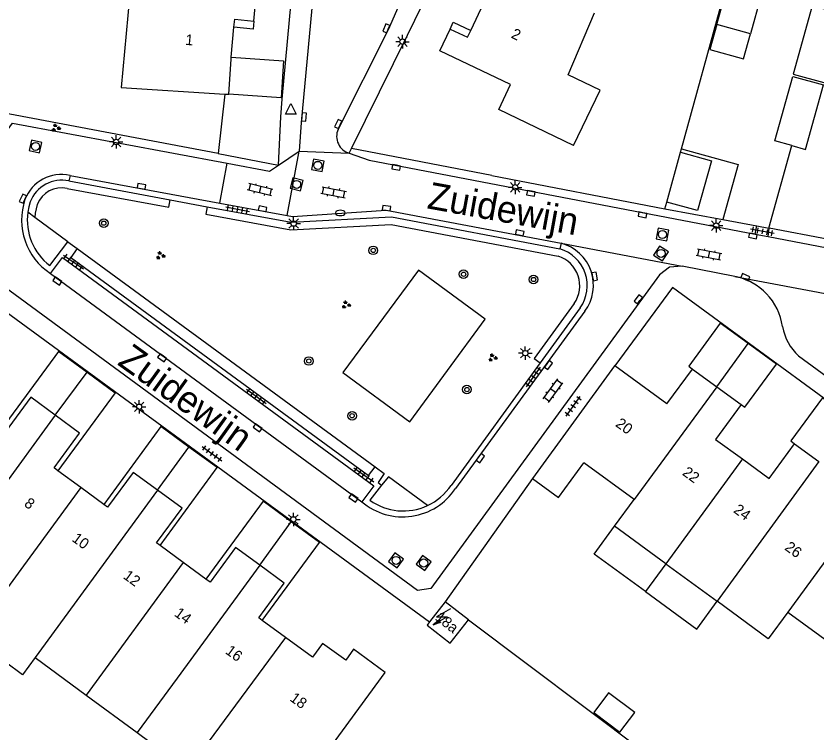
# Model space of a CAD drawing. Extents: x 136000 to 141014, y 402000 to 403500.
# Drawn here: x 138859.8 to 138934.3, y 402275.1 to 402341.8 of the extents above; entities that cross this region are included whole.
import ezdxf

# ---------------------------------------------------------------- set-up
doc = ezdxf.new("R2010")
doc.units = 0
for name, color, linetype in [('gg-afsc-erfafscheiding', 7, 'Continuous'), ('gg-afsc-muur', 7, 'Continuous'), ('gg-anno-huisnummerreeks BGT', 7, 'Continuous'), ('gg-anno-openbare ruimte label', 7, 'Continuous'), ('gg-bbg-gedigitaliseerde bebouwing', 7, 'Continuous'), ('gg-bbg-gedigitaliseerde bijgebouw', 7, 'Continuous'), ('gg-bbg-hoofdgebouw', 7, 'Continuous'), ('gg-bbg-luifel en loopbrug', 7, 'Continuous'), ('gg-bbg-tussenscheiding', 7, 'Continuous'), ('gg-knt-verharding', 7, 'Continuous'), ('gg-knt-verharding nz', 7, 'Continuous'), ('gt-grn-groengrens', 7, 'Continuous'), ('gt-grn-weggrens', 7, 'Continuous'), ('gt-symb-boom', 7, 'Continuous'), ('gt-symb-brandkraan', 7, 'Continuous'), ('gt-symb-groenvak', 7, 'Continuous'), ('gt-symb-klinker verharding', 7, 'Continuous'), ('gt-symb-kolk', 7, 'Continuous'), ('gt-symb-lichtmast', 7, 'Continuous'), ('gt-symb-rioolschacht', 7, 'Continuous'), ('gt-symb-tegel verharding', 7, 'Continuous'), ('gt-symb-trafo symbool', 7, 'Continuous'), ('gt-symb-waterafsluiter', 7, 'Continuous')]:
    doc.layers.add(name, color=color, linetype=linetype)

# ---------------------------------------------------------------- blocks, each defined once
blk = doc.blocks.new('gt0-TEG1')
at = {"layer": 'gt-symb-tegel verharding'}
for p, q in [((-1.125, 0), (1.125, 0)), ((-0.9, -0.25), (-0.9, 0.25)), ((-0.45, -0.25), (-0.45, 0.25)), ((0, -0.25), (0, 0.25)), ((0.45, -0.25), (0.45, 0.25)), ((0.9, -0.25), (0.9, 0.25))]:
    blk.add_line(p, q, dxfattribs=at)
blk = doc.blocks.new('gt0-KL1')
at = {"layer": 'gt-symb-klinker verharding'}
for p, q in [((-1.15, 0.3), (1.15, 0.3)), ((-1, -0.3), (-1, 0.3)), ((-0.5, 0.3), (-0.5, 0.45)), ((0, -0.3), (0, 0.3)), ((0.5, 0.3), (0.5, 0.45)), ((1, -0.3), (1, 0.3)), ((-1.15, -0.3), (1.15, -0.3)), ((-0.5, -0.45), (-0.5, -0.3)), ((0.5, -0.45), (0.5, -0.3))]:
    blk.add_line(p, q, dxfattribs=at)
blk = doc.blocks.new('gt0-KOLK')
at = {"layer": 'gt-symb-kolk'}
blk.add_lwpolyline([(0, 0), (0.375, 0), (0.375, 0.4), (-0.375, 0.4), (-0.375, 0), (0, 0)], dxfattribs=at)
blk = doc.blocks.new('gt0-WAFSL')
at = {"layer": 'gt-symb-waterafsluiter'}
for p, q in [((-0.5, -0.333), (0, 0.667)), ((0, 0.667), (0.5, -0.333)), ((0.5, -0.333), (-0.5, -0.333))]:
    blk.add_line(p, q, dxfattribs=at)
blk = doc.blocks.new('gt0-RS')
at = {"layer": 'gt-symb-rioolschacht'}
blk.add_lwpolyline([(-0.5, -0.5), (0.5, -0.5), (0.5, 0.5), (-0.5, 0.5)], close=True, dxfattribs=at)
blk.add_circle((0, 0), 0.375, dxfattribs=at)
blk = doc.blocks.new('gt0-LMAST')
at = {"layer": 'gt-symb-lichtmast'}
for p, q in [((-0.182, 0.173), (-0.447, 0.438)), ((-0.005, 0.246), (-0.005, 0.621)), ((0.172, 0.173), (0.437, 0.438)), ((-0.255, -0.004), (-0.63, -0.004)), ((-0.182, -0.181), (-0.447, -0.446)), ((-0.005, -0.254), (-0.005, -0.629)), ((0.437, -0.446), (0.172, -0.181)), ((0.245, -0.004), (0.62, -0.004))]:
    blk.add_line(p, q, dxfattribs=at)
blk.add_circle((-0.005, -0.004), 0.25, dxfattribs=at)
blk = doc.blocks.new('gt0-GRVAK')
at = {"layer": 'gt-symb-groenvak'}
for p, q in [((-0.11, 0.189), (-0.228, 0.24)), ((-0.182, 0.153), (0.088, 0.153)), ((-0.091, 0.211), (-0.156, 0.322)), ((-0.047, 0.214), (-0.047, 0.393)), ((-0.004, 0.211), (0.061, 0.322)), ((0.015, 0.189), (0.133, 0.24)), ((0.262, -0.052), (0.197, 0.059)), ((0.305, -0.049), (0.305, 0.13)), ((0.349, -0.052), (0.414, 0.059)), ((-0.245, -0.228), (-0.363, -0.177)), ((-0.318, -0.264), (-0.047, -0.264)), ((-0.226, -0.206), (-0.291, -0.095)), ((-0.183, -0.203), (-0.183, -0.024)), ((-0.139, -0.206), (-0.074, -0.095)), ((-0.12, -0.228), (-0.002, -0.177)), ((0.243, -0.074), (0.125, -0.023)), ((0.17, -0.11), (0.441, -0.11)), ((0.368, -0.074), (0.486, -0.023))]:
    blk.add_line(p, q, dxfattribs=at)
blk = doc.blocks.new('gt0-BOOM')
at = {"layer": 'gt-symb-boom'}
for radius in [0.4, 0.2]:
    blk.add_circle((0, 0), radius, dxfattribs=at)
blk = doc.blocks.new('gt0-BR')
at = {"layer": 'gt-symb-brandkraan'}
for centre, radius, start, end in [((-0.244, 0), 0.206, 107.56694, 252.43307), ((0.599, -2.664), 3, 106.89205, 107.56694), ((0, -0.691), 0.938, 73.10799, 106.89205), ((-0.599, -2.664), 3, 72.43309, 73.10799), ((0.244, 0), 0.206, 287.56695, 72.43309), ((0.599, 2.664), 3, 252.43307, 253.10797), ((0, 0.691), 0.938, 253.10797, 286.89206), ((-0.599, 2.664), 3, 286.89206, 287.56695)]:
    blk.add_arc(centre, radius, start, end, dxfattribs=at)
blk = doc.blocks.new('gt0-HSP')
at = {"layer": 'gt-symb-trafo symbool'}
for points in [[(0.771, 0.746), (-0.529, -0.004), (0.471, -0.004), (-0.829, -0.754)], [(-0.217, -0.24), (-0.829, -0.754), (-0.077, -0.48)]]:
    blk.add_lwpolyline(points, dxfattribs=at)

msp = doc.modelspace()

# ---------------------------------------------------------------- linework, layer by layer
at = {"layer": 'gg-afsc-erfafscheiding'}
for p, q in [((138921.715, 402329.412), (138934.735, 402376.657)), ((138891.038, 402329.454), (138896.22, 402339.998)), ((138904.076, 402326.94), (138891.038, 402329.454)), ((138878.63, 402328.991), (138884.234, 402327.897)), ((138901.915, 402285.606), (138925.383, 402267.969))]:
    msp.add_line(p, q, dxfattribs=at)
msp.add_lwpolyline([(138884.234, 402327.897), (138884.436, 402332.374), (138884.588, 402334.029)], dxfattribs=at)
at = {"layer": 'gg-afsc-muur'}
for p, q in [((138879.233, 402334.51), (138878.63, 402328.991)), ((138878.63, 402328.991), (138853.302, 402333.73)), ((138904.076, 402326.94), (138920.178, 402323.835)), ((138925.567, 402322.828), (138928.723, 402322.238)), ((138928.723, 402322.238), (138929.857, 402322.026)), ((138907.851, 402298.747), (138899.734, 402287.279)), ((138907.851, 402298.747), (138899.734, 402287.279))]:
    msp.add_line(p, q, dxfattribs=at)
at = {"layer": 'gg-bbg-gedigitaliseerde bebouwing'}
for p, q in [((138870.461, 402344.479), (138869.6, 402335.129)), ((138917.315, 402296.78), (138912.639, 402300.204)), ((138915.497, 402294.299), (138917.315, 402296.78)), ((138920.271, 402290.802), (138915.497, 402294.299)), ((138920.271, 402290.802), (138925.038, 402287.325)), ((138931.603, 402286.315), (138936.364, 402282.831)), ((138861.603, 402282.105), (138866.339, 402278.606)), ((138866.339, 402278.606), (138871.07, 402275.11))]:
    msp.add_line(p, q, dxfattribs=at)
for points in [[(138911.684, 402329.734), (138914.163, 402334.86), (138911.177, 402336.288), (138913.625, 402342.052)], [(138931.603, 402286.315), (138929.798, 402283.839), (138925.038, 402287.325)], [(138861.603, 402282.105), (138860.41, 402280.49), (138855.651, 402284.006)], [(138871.07, 402275.11), (138875.794, 402271.62), (138877.175, 402273.503)]]:
    msp.add_lwpolyline(points, dxfattribs=at)
at = {"layer": 'gg-bbg-gedigitaliseerde bijgebouw'}
for p, q in [((138924.998, 402340.986), (138924.351, 402338.643)), ((138928.129, 402340.122), (138924.998, 402340.986)), ((138920.35, 402324.459), (138921.629, 402329.1))]:
    msp.add_line(p, q, dxfattribs=at)
for points in [[(138924.351, 402338.643), (138927.482, 402337.779), (138928.129, 402340.122)], [(138921.629, 402329.1), (138924.509, 402328.305), (138923.227, 402323.665), (138920.35, 402324.459)], [(138913.558, 402276.991), (138915.998, 402275.144), (138917.38, 402276.97), (138914.94, 402278.817), (138913.558, 402276.991)]]:
    msp.add_lwpolyline(points, dxfattribs=at)
at = {"layer": 'gg-bbg-hoofdgebouw'}
for p, q in [((138881.937, 402341.299), (138882.135, 402343.39)), ((138902.113, 402340.421), (138903.335, 402342.996)), ((138879.835, 402337.926), (138880.092, 402340.716)), ((138869.6, 402335.129), (138879.233, 402334.51)), ((138879.233, 402334.51), (138879.602, 402334.486)), ((138929.857, 402322.026), (138931.991, 402329.717)), ((138929.871, 402322.023), (138929.857, 402322.026)), ((138935.439, 402320.974), (138929.871, 402322.023)), ((138920.354, 402305.7), (138915.532, 402309.219)), ((138920.354, 402305.7), (138922.735, 402308.928)), ((138922.735, 402308.928), (138925.001, 402307.279)), ((138925.001, 402307.279), (138927.273, 402305.626)), ((138932.243, 402301.979), (138934.514, 402300.325)), ((138865.851, 402297.898), (138863.719, 402299.463)), ((138867.971, 402296.342), (138865.851, 402297.898)), ((138875.371, 402290.942), (138873.21, 402292.528)), ((138877.483, 402289.392), (138875.371, 402290.942)), ((138899.734, 402287.279), (138898.275, 402285.398)), ((138901.915, 402285.606), (138899.734, 402287.279)), ((138884.874, 402283.963), (138882.719, 402285.541))]:
    msp.add_line(p, q, dxfattribs=at)
for points in [[(138880.092, 402340.716), (138880.162, 402341.475), (138881.937, 402341.299)], [(138911.684, 402329.734), (138904.722, 402333.069), (138905.822, 402335.38), (138899.232, 402338.516), (138900.19, 402340.553)], [(138900.19, 402340.553), (138901.813, 402339.79), (138902.113, 402340.421)], [(138879.602, 402334.486), (138879.819, 402337.75), (138879.835, 402337.926)], [(138931.991, 402329.717), (138933.254, 402329.334), (138934.919, 402335.358)], [(138915.532, 402309.219), (138915.505, 402309.239), (138907.851, 402298.747)], [(138863.458, 402304.631), (138861.189, 402306.298), (138858.806, 402303.051), (138858.473, 402303.295)], [(138927.273, 402305.626), (138924.9, 402302.388), (138927.391, 402300.566)], [(138863.719, 402299.463), (138863.349, 402299.735), (138865.723, 402302.967), (138863.458, 402304.631)], [(138927.391, 402300.566), (138929.877, 402298.748), (138932.243, 402301.979)], [(138907.851, 402298.747), (138910.269, 402296.973), (138912.639, 402300.204)], [(138872.99, 402297.646), (138870.721, 402299.302), (138868.335, 402296.075), (138867.971, 402296.342)], [(138873.21, 402292.528), (138872.88, 402292.771), (138875.26, 402295.989), (138872.99, 402297.646)], [(138882.508, 402290.682), (138880.248, 402292.341), (138877.862, 402289.114), (138877.483, 402289.392)], [(138882.719, 402285.541), (138882.389, 402285.782), (138884.773, 402289.02), (138882.508, 402290.682)], [(138898.275, 402285.398), (138898.048, 402285.106), (138900.218, 402283.432), (138901.915, 402285.606)], [(138890.19, 402275.279), (138894.141, 402280.691), (138891.207, 402282.875), (138890.491, 402281.859), (138888.329, 402283.407), (138887.385, 402282.124), (138884.874, 402283.963)], [(138877.175, 402273.503), (138884.795, 402267.889), (138890.19, 402275.279)]]:
    msp.add_lwpolyline(points, dxfattribs=at)
at = {"layer": 'gg-bbg-luifel en loopbrug'}
for p, q in [((138921.629, 402329.1), (138921.715, 402329.412)), ((138920.178, 402323.835), (138920.35, 402324.459)), ((138920.178, 402323.835), (138925.567, 402322.828)), ((138925.001, 402307.279), (138927.941, 402311.291)), ((138863.458, 402304.631), (138866.422, 402308.633)), ((138872.99, 402297.646), (138875.904, 402301.674)), ((138882.508, 402290.682), (138885.416, 402294.717)), ((138920.271, 402290.802), (138918.38, 402288.221))]:
    msp.add_line(p, q, dxfattribs=at)
for points in [[(138924.998, 402340.986), (138925.963, 402344.482), (138929.094, 402343.617), (138928.129, 402340.122)], [(138936.735, 402341.932), (138933.882, 402342.72), (138932.125, 402336.358), (138934.977, 402335.57)], [(138881.937, 402341.299), (138881.866, 402340.552), (138880.092, 402340.716)], [(138900.19, 402340.553), (138900.493, 402341.19), (138902.113, 402340.421)], [(138879.835, 402337.926), (138884.712, 402337.61), (138884.488, 402334.16), (138879.602, 402334.486)], [(138931.991, 402329.717), (138930.412, 402330.153), (138932.067, 402336.146), (138934.919, 402335.358)], [(138921.715, 402329.412), (138926.983, 402327.957), (138925.567, 402322.828)], [(138927.941, 402311.291), (138925.325, 402313.199), (138922.392, 402309.181), (138922.735, 402308.928)], [(138927.273, 402305.626), (138927.622, 402305.372), (138930.557, 402309.383), (138927.941, 402311.291)], [(138858.473, 402303.295), (138863.802, 402310.554), (138866.422, 402308.633)], [(138866.422, 402308.633), (138869.041, 402306.712), (138863.719, 402299.463)], [(138937.45, 402304.34), (138934.83, 402306.255), (138931.891, 402302.237), (138932.243, 402301.979)], [(138875.904, 402301.674), (138873.284, 402303.582), (138867.971, 402296.342)], [(138873.21, 402292.528), (138878.524, 402299.765), (138875.904, 402301.674)], [(138885.416, 402294.717), (138882.796, 402296.631), (138877.483, 402289.392)], [(138882.719, 402285.541), (138888.035, 402292.803), (138885.416, 402294.717)], [(138918.38, 402288.221), (138913.606, 402291.718), (138915.497, 402294.299)], [(138918.38, 402288.221), (138923.153, 402284.739), (138925.038, 402287.325)]]:
    msp.add_lwpolyline(points, dxfattribs=at)
at = {"layer": 'gg-bbg-tussenscheiding'}
for p, q in [((138925.001, 402307.279), (138917.315, 402296.78)), ((138863.458, 402304.631), (138852.727, 402289.94)), ((138927.391, 402300.566), (138920.271, 402290.802)), ((138934.514, 402300.325), (138925.038, 402287.325)), ((138872.99, 402297.646), (138861.603, 402282.105)), ((138936.917, 402293.592), (138931.603, 402286.315)), ((138875.371, 402290.942), (138866.339, 402278.606)), ((138884.874, 402283.963), (138877.175, 402273.503))]:
    msp.add_line(p, q, dxfattribs=at)
for points in [[(138865.851, 402297.898), (138860.522, 402290.62), (138857.165, 402286.072)], [(138882.508, 402290.682), (138874.808, 402280.169), (138871.07, 402275.11)]]:
    msp.add_lwpolyline(points, dxfattribs=at)
at = {"layer": 'gg-knt-verharding'}
for p, q in [((138859.489, 402331.806), (138879.47, 402328.071)), ((138890.815, 402328.996), (138891.038, 402329.454)), ((138884.234, 402327.897), (138886.161, 402329.187)), ((138885.042, 402323.203), (138886.161, 402329.187)), ((138878.777, 402324.361), (138879.47, 402328.071)), ((138864.732, 402326.419), (138874.155, 402324.67)), ((138864.842, 402326.937), (138878.777, 402324.361)), ((138874.155, 402324.67), (138877.607, 402324.03)), ((138878.777, 402324.361), (138885.042, 402323.203)), ((138928.584, 402321.477), (138928.723, 402322.238)), ((138929.774, 402321.25), (138929.871, 402322.023)), ((138928.584, 402321.477), (138929.774, 402321.25)), ((138929.774, 402321.25), (138952.158, 402316.97)), ((138849.661, 402321.005), (138898.275, 402285.398)), ((138862.95, 402318.549), (138864.64, 402320.774)), ((138864.64, 402320.774), (138865.518, 402320.124)), ((138926.685, 402317.549), (138921.778, 402318.505)), ((138912.306, 402314.621), (138908.585, 402309.507)), ((138912.733, 402314.298), (138900.698, 402297.823)), ((138932.602, 402310.141), (138965.861, 402285.756)), ((138908.585, 402309.507), (138900.289, 402298.106)), ((138893.804, 402298.12), (138892.74, 402296.719))]:
    msp.add_line(p, q, dxfattribs=at)
for points in [[(138884.588, 402334.029), (138886.22, 402351.835), (138888.968, 402369.226), (138892.744, 402386.447), (138897.409, 402403.447)], [(138896.22, 402339.998), (138898.97, 402345.589), (138906.693, 402364.303), (138912.378, 402381.011), (138917.008, 402397.981)], [(138921.778, 402318.505), (138920.614, 402318.417), (138919.689, 402317.704), (138898.395, 402288.518), (138897.168, 402288.321), (138851.977, 402321.505), (138859.489, 402331.806)], [(138890.815, 402328.996), (138892.676, 402328.343), (138928.584, 402321.477)], [(138879.47, 402328.071), (138883.402, 402327.336), (138884.234, 402327.897)], [(138861.128, 402324.478), (138860.996, 402324.005), (138860.907, 402323.518)], [(138877.607, 402324.03), (138885.415, 402322.581), (138894.748, 402323.091), (138910.42, 402320.104)], [(138885.042, 402323.203), (138885.547, 402323.11), (138894.262, 402323.697), (138910.54, 402320.621)], [(138865.518, 402320.124), (138864.918, 402319.3), (138892.616, 402299.036), (138893.232, 402299.831)], [(138863.015, 402317.821), (138864.145, 402319.301), (138893.089, 402298.063), (138891.998, 402296.58)], [(138903.447, 402313.563), (138897.261, 402318.11), (138890.231, 402308.607), (138896.457, 402304.025), (138903.447, 402313.563)], [(138965.981, 402283.507), (138920.877, 402316.505), (138915.532, 402309.219)], [(138893.232, 402299.831), (138894.068, 402299.216), (138893.517, 402298.376), (138893.804, 402298.12)]]:
    msp.add_lwpolyline(points, dxfattribs=at)
for centre, radius, start, end in [((138864.045, 402323.375), 3.651, 77.38809, 158.86158), ((138864.07, 402323.333), 3.157, 77.88583, 158.72516), ((138866.296, 402322.801), 5.964, 161.52288, 236.61826), ((138866.227, 402322.801), 5.368, 172.32443, 232.37551), ((138909.494, 402316.716), 4.042, 323.25489, 75.00118), ((138909.377, 402316.679), 3.58, 324.90805, 73.05554), ((138925.596, 402312.071), 5.585, 8.33849, 78.75487), ((138936.016, 402313.755), 4.972, 190.12401, 226.62704), ((138895.84, 402301.08), 5.351, 294.87414, 326.23823), ((138895.8, 402301.038), 5.859, 229.54273, 326.71932), ((138895.841, 402301.082), 5.353, 234.59409, 294.85681)]:
    msp.add_arc(centre, radius, start, end, dxfattribs=at)
at = {"layer": 'gg-knt-verharding nz'}
for p, q in [((138888.252, 402352.457), (138886.347, 402331.871)), ((138886.347, 402331.871), (138886.161, 402329.187)), ((138863.015, 402317.821), (138891.998, 402296.58))]:
    msp.add_line(p, q, dxfattribs=at)
msp.add_lwpolyline([(138889.769, 402331.215), (138894.463, 402340.515), (138898.502, 402349.761)], dxfattribs=at)
msp.add_arc((138891.3, 402330.581), 1.657, 157.49395, 252.98288, dxfattribs=at)
at = {"layer": 'gt-grn-groengrens'}
for p, q in [((138861.565, 402323.035), (138860.907, 402323.518)), ((138864.64, 402320.774), (138861.565, 402323.035)), ((138865.518, 402320.124), (138893.232, 402299.831))]:
    msp.add_line(p, q, dxfattribs=at)
for points in [[(138864.585, 402325.735), (138874.027, 402323.982), (138874.155, 402324.67)], [(138861.787, 402324.241), (138861.675, 402323.834), (138861.601, 402323.424), (138861.565, 402323.035)], [(138877.607, 402324.03), (138877.48, 402323.342), (138885.37, 402321.877), (138894.701, 402322.387), (138910.25, 402319.424)], [(138911.733, 402315.023), (138908.019, 402309.919), (138908.585, 402309.507)], [(138898.091, 402296.225), (138894.459, 402298.896), (138893.804, 402298.12)]]:
    msp.add_lwpolyline(points, dxfattribs=at)
for centre, radius, start, end in [((138864.07, 402323.332), 2.458, 77.90884, 158.29139), ((138909.376, 402316.679), 2.88, 324.90064, 72.34379)]:
    msp.add_arc(centre, radius, start, end, dxfattribs=at)
at = {"layer": 'gt-grn-weggrens'}
for p, q in [((138886.161, 402329.187), (138890.815, 402328.996)), ((138864.842, 402326.937), (138864.732, 402326.419)), ((138910.54, 402320.621), (138910.42, 402320.104)), ((138910.54, 402320.621), (138921.778, 402318.505)), ((138926.685, 402317.549), (138941.706, 402314.673))]:
    msp.add_line(p, q, dxfattribs=at)

# ---------------------------------------------------------------- block references
at = {"layer": 'gt-symb-boom'}
for p in [(138867.981, 402322.495), (138893.042, 402319.966), (138901.455, 402317.742), (138907.964, 402317.255), (138887.056, 402309.673), (138901.758, 402307.02), (138891.08, 402304.581)]:
    msp.add_blockref('gt0-BOOM', p, dxfattribs=at)
at = {"layer": 'gt-symb-brandkraan'}
msp.add_blockref('gt0-BR', (138889.983, 402323.445), dxfattribs=at)
at = {"layer": 'gt-symb-groenvak'}
for p in [(138863.516, 402331.353), (138873.239, 402319.486), (138890.517, 402314.901), (138904.149, 402309.985)]:
    msp.add_blockref('gt0-GRVAK', p, dxfattribs=at)
at = {"layer": 'gt-symb-klinker verharding'}
for p, rotation in [((138882.52, 402325.614), 166.46414363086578), ((138889.364, 402325.364), -10.894182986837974), ((138924.289, 402319.586), -10.837910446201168), ((138909.771, 402306.906), 53.909432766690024)]:
    msp.add_blockref('gt0-KL1', p, dxfattribs=dict(at, rotation=rotation))
at = {"layer": 'gt-symb-kolk'}
for p, rotation in [((138894.45, 402340.531), 66.4029692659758), ((138886.401, 402332.373), -94.18770451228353), ((138889.971, 402331.637), 64.40857585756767), ((138895.212, 402327.88), 169.63367739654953), ((138871.455, 402325.727), -10.545734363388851), ((138860.64, 402324.691), 65.22886109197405), ((138907.754, 402325.465), 169.21838326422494), ((138894.262, 402323.697), -6.947410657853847), ((138882.716, 402323.639), -10.602058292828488), ((138918.137, 402323.465), 169.16208955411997), ((138906.635, 402321.396), -11.242525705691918), ((138928.408, 402321.502), 169.2183832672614), ((138863.773, 402317.282), 144.56219853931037), ((138913.459, 402317.504), -78.75747429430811), ((138927.575, 402317.292), -25.207221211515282), ((138917.856, 402315.292), 52.76334102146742), ((138873.522, 402310.134), 143.82935586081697), ((138909.187, 402309.411), -126.21688464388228), ((138882.409, 402303.617), 143.78311535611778), ((138902.851, 402300.757), -126.2969589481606), ((138891.328, 402297.092), 143.78311535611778)]:
    msp.add_blockref('gt0-KOLK', p, dxfattribs=dict(at, rotation=rotation))
at = {"layer": 'gt-symb-lichtmast'}
for p in [(138895.776, 402339.382), (138869.129, 402330.057), (138906.254, 402325.832), (138885.649, 402322.461), (138924.957, 402322.27), (138907.2, 402310.408), (138871.275, 402305.42), (138885.621, 402294.942)]:
    msp.add_blockref('gt0-LMAST', p, dxfattribs=at)
at = {"layer": 'gt-symb-rioolschacht'}
for p, rotation in [((138861.632, 402329.631), 77.64517308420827), ((138887.89, 402327.872), -10.602058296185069), ((138885.919, 402326.101), 75.64421500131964), ((138919.954, 402321.44), -10.602058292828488), ((138919.82, 402319.678), 56.91369260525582), ((138895.172, 402291.128), -36.29695894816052), ((138897.735, 402290.885), -36.296958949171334)]:
    msp.add_blockref('gt0-RS', p, dxfattribs=dict(at, rotation=rotation))
at = {"layer": 'gt-symb-tegel verharding'}
for p, rotation in [((138880.427, 402323.795), -10.48938981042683), ((138929.236, 402321.736), 169.51061019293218), ((138865.159, 402318.879), -34.94509876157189), ((138907.951, 402308.19), 53.98947459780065), ((138882.169, 402306.381), -36.29695894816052), ((138911.646, 402305.461), 53.98947459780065), ((138878.052, 402301.063), -36.29695894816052), ((138892.173, 402299.089), -35.39110751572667)]:
    msp.add_blockref('gt0-TEG1', p, dxfattribs=dict(at, rotation=rotation))
at = {"layer": 'gt-symb-trafo symbool'}
msp.add_blockref('gt0-HSP', (138899.458, 402285.882), dxfattribs=at)
at = {"layer": 'gt-symb-waterafsluiter'}
msp.add_blockref('gt0-WAFSL', (138885.384, 402332.966), dxfattribs=at)

# ---------------------------------------------------------------- texts
at = {"layer": 'gg-anno-huisnummerreeks BGT'}
for s, rotation, p in [('2', 334.6, (138905.802, 402339.772)), ('1', 354.7, (138875.535, 402339.087)), ('20', 323.9, (138915.512, 402303.662)), ('22', 323.8, (138921.726, 402299.135)), ('8', 323.7, (138860.495, 402296.248)), ('24', 323.8, (138926.485, 402295.654)), ('10', 323.7, (138864.943, 402292.983)), ('26', 323.6, (138931.248, 402292.177)), ('12', 323.7, (138869.711, 402289.516)), ('14', 323.7, (138874.465, 402286.025)), ('18a', 322, (138898.725, 402285.668)), ('16', 323.8, (138879.215, 402282.529)), ('18', 323.8, (138885.21, 402278.139))]:
    msp.add_text(s, height=1, rotation=rotation, dxfattribs=at).set_placement(p)
at = {"layer": 'gg-anno-openbare ruimte label'}
for rotation, p in [(349.7, (138897.977, 402323.884)), (324.3, (138869.158, 402309.391))]:
    msp.add_text('Zuidewijn', height=2.5, rotation=rotation, dxfattribs=at).set_placement(p)

doc.saveas('drawing.dxf')
